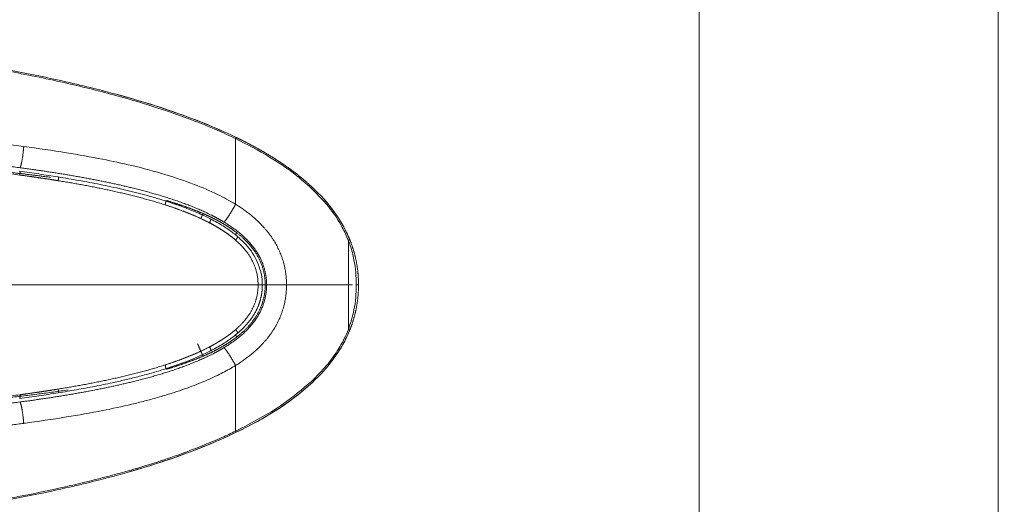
# Model space of a CAD drawing. Header units: millimetres. Extents: x -10 to 594, y 0 to 420.
# Tile 544 of 656: x 266.74 to 270.31, y 303.6 to 305.35. Entities that reach past the tile are written whole.
import ezdxf

# ---------------------------------------------------------------- set-up
doc = ezdxf.new("R2010")
doc.units = ezdxf.units.MM
doc.layers.add('1', color=7, linetype='Continuous', true_color=0xffffff)
doc.styles.add('Calibri', font='txt')
doc.dimstyles.get("Standard").update_dxf_attribs({"dimtxt": 0.18, "dimasz": 0.18, "dimexe": 0.18, "dimexo": 0.0625, "dimgap": 0.09, "dimtad": 0, "dimtih": 1, "dimtoh": 1, "dimdec": 4, "dimzin": 0, "dimdsep": 46, "dimtxsty": 'Standard', "dimcen": 0.09, "dimadec": 0, "dimazin": 0, "dimtfac": 1, "dimtdec": 4, "dimtofl": 0, "dimtmove": 0, "dimatfit": 3, "dimfxl": 0, "dimtolj": 1, "dimtzin": 0, "dimarcsym": 0})

# ---------------------------------------------------------------- blocks, each defined once
blk = doc.blocks.new('_U10')
at = {"layer": '1', "color": 18, "lineweight": 13}
for p, q in [((161.9663, 284.5429), (161.9663, 340.2667)), ((273.2421, 290.2404), (273.2421, 340.2667)), ((161.9663, 338.2667), (192.3081, 338.2667)), ((273.2421, 338.2667), (242.9002, 338.2667))]:
    blk.add_line(p, q, dxfattribs=at)
at = {"layer": '1', "color": 18}
for points in [[(161.9663, 338.2667), (165.4663, 339.2045), (165.4663, 337.3288)], [(273.2421, 338.2667), (269.7421, 337.3288), (269.7421, 339.2045)]]:
    blk.add_solid(points, dxfattribs=at)
at = {"layer": '1', "color": 18, "linetype": 'Continuous', "lineweight": 13, "char_height": 3.5, "attachment_point": 7, "line_spacing_factor": 1.399613, "style": 'Calibri'}
for s, insert in [('\\fCalibri|b0|i0;\\W1.0000;2.2', (193.9936, 335.2695)), ('\\fCalibri|b0|i0;\\W1.0000;LIFT POINT SPAN', (204.1442, 335.2695))]:
    blk.add_mtext(s, dxfattribs=dict(at, insert=insert))

msp = doc.modelspace()

# ---------------------------------------------------------------- linework, layer by layer
at = {"layer": '1', "color": 155, "linetype": 'Continuous', "lineweight": 13}
for p, q in [((270.2852, 306.2155), (270.2852, 302.567)), ((270.2852, 306.2155), (270.2852, 302.567)), ((269.203, 302.5785), (269.203, 306.204)), ((269.203, 302.5785), (269.203, 306.204)), ((267.5246, 304.9202), (267.5267, 304.9244)), ((267.5244, 304.5729), (267.5293, 304.5792)), ((267.5293, 304.2033), (267.5254, 304.2083)), ((267.5246, 303.8623), (267.5267, 303.8581))]:
    msp.add_line(p, q, dxfattribs=at)
at = {"layer": '1', "color": 155, "linetype": 'Continuous', "lineweight": 18}
msp.add_line((267.6228, 304.3912), (267.6316, 304.3912), dxfattribs=at)
for points, degree, knots in [([(130.9858, 300.4129), (131.1496, 300.4988), (131.606, 300.7374), (132.3571, 301.1258), (133.4068, 301.6584), (134.7615, 302.3273), (136.26, 303.0439), (137.7707, 303.7418), (139.0908, 304.3307), (140.3168, 304.8606), (141.5469, 305.3777), (142.6819, 305.8413), (143.6181, 306.2124), (144.7661, 306.6518), (146.0214, 307.1166), (147.1314, 307.5145), (148.1901, 307.8819), (149.467, 308.3093), (150.7522, 308.7187), (152.0447, 309.1136), (153.5039, 309.5374), (155.1391, 309.9853), (156.7843, 310.4095), (158.4395, 310.811), (160.1041, 311.1895), (161.7775, 311.5463), (163.4594, 311.8821), (165.1496, 312.1979), (166.8469, 312.4939), (168.5495, 312.7712), (170.2563, 313.0305), (172.2642, 313.3143), (174.6169, 313.618), (177.3154, 313.9287), (180.3599, 314.2337), (183.7491, 314.5203), (186.9254, 314.7433), (189.6719, 314.9049), (192.4167, 315.0432), (195.1618, 315.1612), (197.9076, 315.2615), (201.586, 315.3732), (206.4897, 315.4815), (213.4483, 315.5856), (221.3931, 315.6297), (229.7054, 315.6913), (237.9192, 315.7459), (246.1325, 315.7712), (253.0843, 315.7958), (261.3592, 315.8121), (269.3568, 315.8151), (276.097, 315.8219), (281.3557, 315.8188), (285.1358, 315.8271), (285.9197, 315.8295)], 5, [0, 0, 0, 0, 0, 0, 0.006102, 0.016985, 0.027874, 0.038771, 0.049672, 0.060553, 0.071411, 0.074987, 0.082247, 0.093063, 0.100298, 0.103861, 0.114645, 0.125418, 0.130947, 0.136183, 0.146943, 0.157703, 0.168466, 0.179236, 0.190016, 0.200809, 0.211618, 0.222445, 0.233293, 0.244162, 0.255054, 0.265948, 0.276829, 0.287701, 0.308104, 0.32981, 0.351509, 0.373208, 0.394913, 0.408508, 0.416627, 0.438352, 0.460086, 0.481827, 0.525013, 0.572018, 0.658976, 0.712248, 0.745935, 0.785889, 0.832893, 0.879815, 0.975082, 1, 1, 1, 1, 1, 1]), ([(284.8918, 314.6996), (284.3143, 314.6978), (280.7384, 314.6885), (275.6857, 314.6866), (269.1536, 314.6746), (261.3639, 314.6652), (253.0915, 314.642), (246.1409, 314.6117), (237.9303, 314.5795), (229.7195, 314.5181), (221.4076, 314.4494), (213.4743, 314.3988), (206.536, 314.2892), (201.6513, 314.1772), (197.9908, 314.0631), (195.2621, 313.9611), (192.5362, 313.8417), (189.8134, 313.7022), (187.0949, 313.54), (183.9554, 313.3169), (180.6096, 313.0311), (177.61, 312.7282), (174.9544, 312.4202), (172.6406, 312.1195), (170.6666, 311.8388), (168.9917, 311.5829), (167.3224, 311.3096), (165.66, 311.0183), (164.006, 310.7078), (162.3615, 310.378), (160.7268, 310.0281), (159.102, 309.6573), (157.4877, 309.2643), (155.8839, 308.8492), (154.2909, 308.4115), (152.8716, 307.9981), (151.614, 307.6126), (150.3621, 307.2127), (149.1175, 306.7949), (148.0877, 306.4366), (147.0058, 306.0477), (145.7785, 305.5922), (144.6577, 305.1621), (143.7468, 304.8002), (142.6362, 304.3454), (141.4304, 303.8373), (140.2293, 303.317), (138.9366, 302.739), (137.454, 302.0526), (135.9818, 301.3471), (134.3901, 300.5595), (132.5222, 299.6033), (130.802, 298.6878), (129.0623, 297.7303), (127.4732, 296.8271), (126.1482, 296.0549), (124.9458, 295.3437), (123.9094, 294.7043), (123.1824, 294.2568), (122.5998, 293.8953), (122.1647, 293.628)], 5, [0, 0, 0, 0, 0, 0, 0.017123, 0.106016, 0.1498, 0.19366, 0.230941, 0.262374, 0.312083, 0.393224, 0.437084, 0.477381, 0.497668, 0.517949, 0.53822, 0.545796, 0.558481, 0.578734, 0.598982, 0.619229, 0.639484, 0.658521, 0.668666, 0.67882, 0.688984, 0.699148, 0.70929, 0.719412, 0.729515, 0.739601, 0.749672, 0.759731, 0.769781, 0.779824, 0.789864, 0.799904, 0.80479, 0.809948, 0.820001, 0.830063, 0.833388, 0.840139, 0.850232, 0.857006, 0.860343, 0.870475, 0.880628, 0.8908, 0.900968, 0.911128, 0.921284, 0.935963, 0.956263, 0.961862, 0.973229, 0.97849, 0.983981, 1, 1, 1, 1, 1, 1]), ([(284.5775, 314.5804), (284.0629, 314.5788), (280.55, 314.5691), (275.5603, 314.5658), (269.0914, 314.5523), (261.365, 314.541), (253.093, 314.5156), (246.1426, 314.4835), (237.9324, 314.4492), (229.7221, 314.3857), (221.4104, 314.3149), (213.4798, 314.2623), (206.5459, 314.151), (201.6653, 314.0378), (198.0087, 313.9228), (195.2838, 313.8203), (192.5623, 313.7003), (189.8445, 313.5604), (187.1323, 313.3978), (184.0013, 313.1746), (180.6656, 312.8888), (177.6764, 312.5861), (175.0308, 312.2785), (172.7261, 311.9784), (170.7602, 311.6983), (169.0929, 311.4432), (167.4314, 311.1707), (165.7771, 310.8804), (164.1317, 310.5711), (162.4961, 310.2426), (160.8704, 309.8941), (159.2551, 309.525), (157.6503, 309.1339), (156.0563, 308.7209), (154.4731, 308.2854), (153.0632, 307.8743), (151.8138, 307.491), (150.5694, 307.0931), (149.3323, 306.6775), (148.3094, 306.3213), (147.2341, 305.9344), (146.0135, 305.481), (144.899, 305.053), (143.9937, 304.693), (142.8887, 304.2402), (141.6886, 303.7341), (140.4932, 303.2159), (139.2067, 302.6402), (137.7303, 301.9562), (136.264, 301.2531), (134.678, 300.4677), (132.8161, 299.514), (131.1016, 298.6009), (129.3667, 297.6455), (127.7818, 296.7441), (126.4595, 295.973), (125.26, 295.2631), (124.2258, 294.6247), (123.5002, 294.1777), (122.9184, 293.8166), (122.4836, 293.5492)], 5, [0, 0, 0, 0, 0, 0, 0.015283, 0.104343, 0.148209, 0.192151, 0.229502, 0.260994, 0.310796, 0.392089, 0.436031, 0.476403, 0.496728, 0.517047, 0.537355, 0.544946, 0.557655, 0.577946, 0.598232, 0.618517, 0.638809, 0.657882, 0.668046, 0.678219, 0.688402, 0.698585, 0.708746, 0.718887, 0.729009, 0.739114, 0.749204, 0.759282, 0.76935, 0.779412, 0.78947, 0.799529, 0.804424, 0.809593, 0.819664, 0.829745, 0.833077, 0.83984, 0.849951, 0.856739, 0.860082, 0.870232, 0.880405, 0.890596, 0.900782, 0.910962, 0.921136, 0.935843, 0.956181, 0.961791, 0.973179, 0.97845, 0.983951, 1, 1, 1, 1, 1, 1]), ([(266.2047, 298.3595), (266.7574, 298.3568), (267.8053, 298.351), (269.2913, 298.3403), (270.6056, 298.3294), (271.748, 298.3181), (272.6784, 298.3099), (273.4294, 298.298), (274.0509, 298.3021), (274.7147, 298.3755), (275.4185, 298.532), (276.1449, 298.8236), (276.8033, 299.2379), (277.3805, 299.8023), (277.7364, 300.4114), (277.9313, 300.9673), (278.0389, 301.4793), (278.0587, 302.0841), (278.0221, 302.7713), (278.0121, 303.5977), (278.0091, 304.5481), (278.0287, 305.488), (278.0565, 306.2919), (278.0987, 306.9658), (278.0194, 307.5597), (277.8689, 308.0561), (277.6302, 308.579), (277.2356, 309.1213), (276.6406, 309.6223), (275.9588, 309.9977), (275.1831, 310.2584), (274.2223, 310.4259), (273.0791, 310.4167), (271.7821, 310.4153), (270.4587, 310.4136), (269.1538, 310.414), (267.8853, 310.4158), (265.8162, 310.4213), (262.9195, 310.4389), (260.2264, 310.4566), (258.552, 310.4834), (257.9184, 310.4058), (257.1924, 310.2251), (256.4095, 309.8748), (255.6472, 309.3065), (255.0437, 308.5772), (254.6388, 307.7132), (254.4375, 306.7651), (254.4561, 305.9125), (254.4543, 305.3847), (254.4531, 305.1859)], 3, [0, 0, 0, 0, 0.034149, 0.064758, 0.09183, 0.115364, 0.135359, 0.14932, 0.161791, 0.173726, 0.190633, 0.206552, 0.222965, 0.240349, 0.258802, 0.268527, 0.27857, 0.292418, 0.306812, 0.321647, 0.343716, 0.365463, 0.379789, 0.393989, 0.408004, 0.418092, 0.427727, 0.445607, 0.46178, 0.478106, 0.49519, 0.513043, 0.538407, 0.565578, 0.593279, 0.62016, 0.646223, 0.671667, 0.748022, 0.825186, 0.838219, 0.851357, 0.8646, 0.884847, 0.905392, 0.926044, 0.946651, 0.967209, 0.987674, 1, 1, 1, 1]), ([(266.2047, 298.3595), (266.7574, 298.3568), (267.8053, 298.351), (269.2913, 298.3403), (270.6056, 298.3294), (271.748, 298.3181), (272.6784, 298.3099), (273.4294, 298.298), (274.0509, 298.3021), (274.7147, 298.3755), (275.4185, 298.532), (276.1449, 298.8236), (276.8033, 299.2379), (277.3805, 299.8023), (277.7364, 300.4114), (277.9313, 300.9673), (278.0389, 301.4793), (278.0587, 302.0841), (278.0221, 302.7713), (278.0121, 303.5977), (278.0091, 304.5481), (278.0287, 305.488), (278.0565, 306.2919), (278.0987, 306.9658), (278.0194, 307.5597), (277.8689, 308.0561), (277.6302, 308.579), (277.2356, 309.1213), (276.6406, 309.6223), (275.9588, 309.9977), (275.1831, 310.2584), (274.2223, 310.4259), (273.0791, 310.4167), (271.7821, 310.4153), (270.4587, 310.4136), (269.1538, 310.414), (267.8853, 310.4158), (265.8162, 310.4213), (262.9195, 310.4389), (260.2264, 310.4566), (258.552, 310.4834), (257.9184, 310.4058), (257.1924, 310.2251), (256.4095, 309.8748), (255.6472, 309.3065), (255.0437, 308.5772), (254.6388, 307.7132), (254.4375, 306.7651), (254.4561, 305.9125), (254.4543, 305.3847), (254.4531, 305.1859)], 3, [0, 0, 0, 0, 0.034149, 0.064758, 0.09183, 0.115364, 0.135359, 0.14932, 0.161791, 0.173726, 0.190633, 0.206552, 0.222965, 0.240349, 0.258802, 0.268527, 0.27857, 0.292418, 0.306812, 0.321647, 0.343716, 0.365463, 0.379789, 0.393989, 0.408004, 0.418092, 0.427727, 0.445607, 0.46178, 0.478106, 0.49519, 0.513043, 0.538407, 0.565578, 0.593279, 0.62016, 0.646223, 0.671667, 0.748022, 0.825186, 0.838219, 0.851357, 0.8646, 0.884847, 0.905392, 0.926044, 0.946651, 0.967209, 0.987674, 1, 1, 1, 1]), ([(256.5512, 305.1859), (256.5515, 305.2931), (256.5514, 305.6711), (256.5399, 306.2628), (256.5892, 306.9156), (256.7878, 307.4483), (257.0884, 307.9251), (257.465, 308.2771), (257.8503, 308.5059), (258.2824, 308.6828), (258.8825, 308.7462), (259.5933, 308.7175), (260.3115, 308.7183), (261.0195, 308.7118), (262.378, 308.705), (264.1584, 308.697), (266.3617, 308.685), (268.3432, 308.6749), (270.0184, 308.6656), (271.4024, 308.6606), (272.4722, 308.6514), (273.434, 308.662), (274.2637, 308.6245), (274.9246, 308.4298), (275.4581, 308.095), (275.7628, 307.7087), (275.9101, 307.3608), (275.995, 307.0045), (275.9695, 306.5283), (275.9442, 305.9286), (275.925, 305.2612), (275.9132, 304.4962), (275.9118, 303.683), (275.9256, 302.9407), (275.9364, 302.3408), (275.9716, 301.8738), (275.8991, 301.3937), (275.6785, 300.9453), (275.3655, 300.6322), (275.0781, 300.446), (274.8294, 300.3249), (274.5289, 300.2219), (274.0583, 300.119), (273.3685, 300.1068), (272.4436, 300.1201), (271.3414, 300.1253), (270.0648, 300.134), (269.1551, 300.139), (268.6711, 300.1417)], 3, [0, 0, 0, 0, 0.00887, 0.031298, 0.049257, 0.063437, 0.079053, 0.096963, 0.106592, 0.116646, 0.135698, 0.155707, 0.175475, 0.194965, 0.214177, 0.287636, 0.341978, 0.396098, 0.451248, 0.480296, 0.510382, 0.539553, 0.559798, 0.578655, 0.59606, 0.611961, 0.619669, 0.628255, 0.642898, 0.659675, 0.678555, 0.69826, 0.722895, 0.745638, 0.759757, 0.77297, 0.784949, 0.800555, 0.814836, 0.822035, 0.829312, 0.837918, 0.848403, 0.869073, 0.894573, 0.924893, 0.960036, 1, 1, 1, 1]), ([(256.5512, 305.1859), (256.5515, 305.2931), (256.5514, 305.6711), (256.5399, 306.2628), (256.5892, 306.9156), (256.7878, 307.4483), (257.0884, 307.9251), (257.465, 308.2771), (257.8503, 308.5059), (258.2824, 308.6828), (258.8825, 308.7462), (259.5933, 308.7175), (260.3115, 308.7183), (261.0195, 308.7118), (262.378, 308.705), (264.1584, 308.697), (266.3617, 308.685), (268.3432, 308.6749), (270.0184, 308.6656), (271.4024, 308.6606), (272.4722, 308.6514), (273.434, 308.662), (274.2637, 308.6245), (274.9246, 308.4298), (275.4581, 308.095), (275.7628, 307.7087), (275.9101, 307.3608), (275.995, 307.0045), (275.9695, 306.5283), (275.9442, 305.9286), (275.925, 305.2612), (275.9132, 304.4962), (275.9118, 303.683), (275.9256, 302.9407), (275.9364, 302.3408), (275.9716, 301.8738), (275.8991, 301.3937), (275.6785, 300.9453), (275.3655, 300.6322), (275.0781, 300.446), (274.8294, 300.3249), (274.5289, 300.2219), (274.0583, 300.119), (273.3685, 300.1068), (272.4436, 300.1201), (271.3414, 300.1253), (270.0648, 300.134), (269.1551, 300.139), (268.6711, 300.1417)], 3, [0, 0, 0, 0, 0.00887, 0.031298, 0.049257, 0.063437, 0.079053, 0.096963, 0.106592, 0.116646, 0.135698, 0.155707, 0.175475, 0.194965, 0.214177, 0.287636, 0.341978, 0.396098, 0.451248, 0.480296, 0.510382, 0.539553, 0.559798, 0.578655, 0.59606, 0.611961, 0.619669, 0.628255, 0.642898, 0.659675, 0.678555, 0.69826, 0.722895, 0.745638, 0.759757, 0.77297, 0.784949, 0.800555, 0.814836, 0.822035, 0.829312, 0.837918, 0.848403, 0.869073, 0.894573, 0.924893, 0.960036, 1, 1, 1, 1]), ([(267.4922, 304.9405), (267.4423, 304.9631), (267.3915, 304.9836), (267.2843, 305.0228), (267.228, 305.0412), (267.1289, 305.0706), (267.0863, 305.0824), (267.0436, 305.0934)], 3, [0, 0, 0, 0, 0.346565, 0.346565, 0.721133, 0.721133, 1, 1, 1, 1]), ([(266.7577, 304.892), (266.8095, 304.8847), (266.905, 304.8712), (267.0355, 304.8477), (267.1554, 304.8222), (267.2665, 304.7927), (267.3699, 304.7575), (267.4548, 304.7225), (267.503, 304.6951), (267.5246, 304.6829)], 3, [0, 0, 0, 0, 0.196014, 0.361718, 0.497164, 0.656168, 0.792704, 0.907127, 1, 1, 1, 1]), ([(266.7431, 304.802), (266.7547, 304.8004), (266.7779, 304.7972), (266.8127, 304.7923), (266.8474, 304.7871), (266.8705, 304.7834), (266.882, 304.7816)], 3, [0, 0, 0, 0, 0.250524, 0.500711, 0.750541, 1, 1, 1, 1]), ([(266.882, 304.7816), (266.9072, 304.7774), (266.9582, 304.769), (267.035, 304.7544), (267.113, 304.7377), (267.1919, 304.7185), (267.2442, 304.7028), (267.2706, 304.6949)], 3, [0, 0, 0, 0, 0.19216, 0.388399, 0.588604, 0.792574, 1, 1, 1, 1]), ([(267.9328, 304.5524), (267.9258, 304.5681), (267.9082, 304.6075), (267.8654, 304.6727), (267.8232, 304.7157), (267.7992, 304.7403)], 3, [0, 0, 0, 0, 0.222101, 0.557037, 1, 1, 1, 1]), ([(267.9379, 304.5544), (267.9305, 304.5726), (267.922, 304.5902), (267.9028, 304.6241), (267.8922, 304.6406), (267.8576, 304.6881), (267.8311, 304.7171), (267.8025, 304.7439)], 3, [0, 0, 0, 0, 0.25, 0.25, 0.5, 0.5, 1, 1, 1, 1]), ([(267.2706, 304.6949), (267.2749, 304.6935), (267.2886, 304.6891), (267.3165, 304.6796), (267.3479, 304.6681), (267.3788, 304.6555), (267.4058, 304.6437), (267.4243, 304.6345), (267.4341, 304.6296)], 3, [0, 0, 0, 0, 0.078104, 0.245062, 0.500101, 0.647325, 0.814073, 1, 1, 1, 1]), ([(267.4341, 304.6296), (267.442, 304.6255), (267.4572, 304.6175), (267.4787, 304.6047), (267.4983, 304.5919), (267.516, 304.5792), (267.5268, 304.5703), (267.532, 304.566)], 3, [0, 0, 0, 0, 0.227931, 0.44177, 0.641738, 0.827779, 1, 1, 1, 1]), ([(267.5345, 304.5639), (267.5535, 304.5458), (267.5903, 304.5108), (267.6074, 304.4628), (267.6157, 304.4395)], 3, [0, 0, 0, 0, 0.514912, 1, 1, 1, 1]), ([(267.9615, 304.3912), (267.9611, 304.4065), (267.9603, 304.4368), (267.9533, 304.4845), (267.944, 304.5232), (267.9352, 304.5461), (267.9328, 304.5524)], 3, [0, 0, 0, 0, 0.276962, 0.55316, 0.877457, 1, 1, 1, 1]), ([(267.6157, 304.4395), (267.6162, 304.4371), (267.6173, 304.4323), (267.6187, 304.4248), (267.6198, 304.4169), (267.6207, 304.4087), (267.6212, 304.4001), (267.6213, 304.3942), (267.6213, 304.3912)], 3, [0, 0, 0, 0, 0.149844, 0.306226, 0.469275, 0.639139, 0.815987, 1, 1, 1, 1]), ([(267.9328, 304.3912), (267.9072, 304.3912), (267.873, 304.3912), (267.8323, 304.3912), (267.7824, 304.3912), (267.729, 304.3912), (267.7223, 304.3912), (267.7156, 304.3912), (267.7088, 304.3912)], 5, [0, 0, 0, 0, 0, 0, 0.875678, 0.875678, 0.875678, 1, 1, 1, 1, 1, 1]), ([(267.9328, 304.2301), (267.9405, 304.2535), (267.9528, 304.2912), (267.9602, 304.3457), (267.9611, 304.376), (267.9615, 304.3912)], 3, [0, 0, 0, 0, 0.446504, 0.722749, 1, 1, 1, 1]), ([(267.532, 304.2165), (267.5268, 304.2122), (267.516, 304.2033), (267.4983, 304.1906), (267.4787, 304.1778), (267.4572, 304.165), (267.442, 304.157), (267.4341, 304.1529)], 3, [0, 0, 0, 0, 0.17222, 0.358261, 0.55823, 0.772069, 1, 1, 1, 1]), ([(267.7992, 304.0422), (267.8179, 304.061), (267.8522, 304.0952), (267.8908, 304.1482), (267.9165, 304.1923), (267.928, 304.219), (267.9328, 304.2301)], 3, [0, 0, 0, 0, 0.342278, 0.624189, 0.84428, 1, 1, 1, 1]), ([(267.9379, 304.2281), (267.9305, 304.2099), (267.922, 304.1923), (267.9028, 304.1584), (267.8922, 304.1419), (267.8576, 304.0944), (267.8311, 304.0654), (267.8025, 304.0386)], 3, [0, 0, 0, 0, 0.250001, 0.250001, 0.5, 0.5, 1, 1, 1, 1]), ([(267.5246, 304.0996), (267.5174, 304.0953), (267.5024, 304.0863), (267.4783, 304.0734), (267.4517, 304.0603), (267.4227, 304.0472), (267.3912, 304.0341), (267.3571, 304.0211), (267.3205, 304.0082), (267.2813, 303.9955), (267.2396, 303.9831), (267.1952, 303.9711), (267.1297, 303.9548), (267.0355, 303.9348), (266.905, 303.9113), (266.8095, 303.8978), (266.7577, 303.8905)], 3, [0, 0, 0, 0, 0.031343, 0.065461, 0.102403, 0.142206, 0.1849, 0.230508, 0.279051, 0.330546, 0.385009, 0.442452, 0.502891, 0.638318, 0.804004, 1, 1, 1, 1]), ([(267.2706, 304.0876), (267.262, 304.085), (267.2451, 304.0797), (267.2199, 304.0724), (267.1951, 304.0656), (267.1708, 304.0592), (267.1469, 304.0532), (267.1235, 304.0476), (267.1006, 304.0423), (267.0644, 304.0343), (267.014, 304.024), (266.9487, 304.0119), (266.9044, 304.0046), (266.882, 304.0009)], 3, [0, 0, 0, 0, 0.06733, 0.133307, 0.197914, 0.261135, 0.322954, 0.383361, 0.442345, 0.499896, 0.662636, 0.829349, 1, 1, 1, 1]), ([(267.1388, 303.715), (267.1496, 303.7181), (267.1604, 303.7212), (267.228, 303.7413), (267.2843, 303.7597), (267.3956, 303.8004), (267.4505, 303.8227), (267.5312, 303.86), (267.5578, 303.873), (267.6101, 303.901), (267.6358, 303.9159), (267.7112, 303.9629), (267.7592, 303.998), (267.8025, 304.0386)], 3, [0, 0, 0, 0, 0.045289, 0.045289, 0.283967, 0.283967, 0.522645, 0.522645, 0.641983, 0.641983, 0.761322, 0.761322, 1, 1, 1, 1]), ([(266.882, 304.0009), (266.8705, 303.999), (266.8474, 303.9954), (266.8127, 303.9902), (266.7779, 303.9852), (266.7547, 303.9821), (266.7431, 303.9805)], 3, [0, 0, 0, 0, 0.249458, 0.499288, 0.749475, 1, 1, 1, 1])]:
    msp.add_open_spline(points, degree=degree, knots=knots, dxfattribs=at)
at = {"layer": '1', "color": 155, "linetype": 'Continuous', "lineweight": 13}
for points, degree, knots in [([(269.203, 306.204), (269.0137, 306.2008), (268.8244, 306.197), (268.4459, 306.1881), (268.2567, 306.1829), (267.8782, 306.1711), (267.689, 306.1645), (267.3107, 306.1497), (267.1216, 306.1416), (266.7434, 306.1237), (266.5543, 306.114), (266.2708, 306.0981), (266.1763, 306.0926), (266.0345, 306.084), (265.9873, 306.081), (265.8928, 306.0751), (265.8455, 306.072), (265.6094, 306.0565), (265.4206, 306.0432), (265.0431, 306.0145), (264.8545, 305.9992), (264.4775, 305.9662), (264.2892, 305.9486), (263.9127, 305.9108), (263.7246, 305.8906), (263.4427, 305.8581), (263.3488, 305.8469), (263.161, 305.8236), (263.0671, 305.8116), (262.8795, 305.7867), (262.7858, 305.7738), (262.5984, 305.7471), (262.5047, 305.7332), (262.3176, 305.7044), (262.224, 305.6894), (262.1072, 305.67), (262.0838, 305.6661), (262.0371, 305.6581), (261.9671, 305.6461), (261.8971, 305.6337), (261.7574, 305.6085), (261.6644, 305.5909), (261.4787, 305.5543), (261.3861, 305.5352), (261.2013, 305.495), (261.1091, 305.474), (260.9713, 305.4408), (260.9254, 305.4295), (260.8338, 305.4061), (260.788, 305.3941), (260.6968, 305.3694), (260.6512, 305.3567), (260.5603, 305.3304), (260.5149, 305.3168), (260.4245, 305.2888), (260.3793, 305.2742), (260.2894, 305.244), (260.2445, 305.2284), (260.1998, 305.212)], 3, [0, 0, 0, 0, 0.0625, 0.0625, 0.125, 0.125, 0.1875, 0.1875, 0.25, 0.25, 0.3125, 0.3125, 0.34375, 0.34375, 0.359375, 0.359375, 0.375, 0.375, 0.4375, 0.4375, 0.5, 0.5, 0.5625, 0.5625, 0.625, 0.625, 0.65625, 0.65625, 0.6875, 0.6875, 0.71875, 0.71875, 0.75, 0.75, 0.78125, 0.78125, 0.789062, 0.789062, 0.796875, 0.8125, 0.8125, 0.84375, 0.84375, 0.875, 0.875, 0.90625, 0.90625, 0.921875, 0.921875, 0.9375, 0.9375, 0.953125, 0.953125, 0.96875, 0.96875, 0.984375, 0.984375, 1, 1, 1, 1]), ([(269.203, 306.204), (269.0137, 306.2008), (268.8244, 306.197), (268.4459, 306.1881), (268.2567, 306.1829), (267.8782, 306.1711), (267.689, 306.1645), (267.3107, 306.1497), (267.1216, 306.1416), (266.7434, 306.1237), (266.5543, 306.114), (266.2708, 306.0981), (266.1763, 306.0926), (266.0345, 306.084), (265.9873, 306.081), (265.8928, 306.0751), (265.8455, 306.072), (265.6094, 306.0565), (265.4206, 306.0432), (265.0431, 306.0145), (264.8545, 305.9992), (264.4775, 305.9662), (264.2892, 305.9486), (263.9127, 305.9108), (263.7246, 305.8906), (263.4427, 305.8581), (263.3488, 305.8469), (263.161, 305.8236), (263.0671, 305.8116), (262.8795, 305.7867), (262.7858, 305.7738), (262.5984, 305.7471), (262.5047, 305.7332), (262.3176, 305.7044), (262.224, 305.6894), (262.1072, 305.67), (262.0838, 305.6661), (262.0371, 305.6581), (261.9671, 305.6461), (261.8971, 305.6337), (261.7574, 305.6085), (261.6644, 305.5909), (261.4787, 305.5543), (261.3861, 305.5352), (261.2013, 305.495), (261.1091, 305.474), (260.9713, 305.4408), (260.9254, 305.4295), (260.8338, 305.4061), (260.788, 305.3941), (260.6968, 305.3694), (260.6512, 305.3567), (260.5603, 305.3304), (260.5149, 305.3168), (260.4245, 305.2888), (260.3793, 305.2742), (260.2894, 305.244), (260.2445, 305.2284), (260.1998, 305.212)], 3, [0, 0, 0, 0, 0.0625, 0.0625, 0.125, 0.125, 0.1875, 0.1875, 0.25, 0.25, 0.3125, 0.3125, 0.34375, 0.34375, 0.359375, 0.359375, 0.375, 0.375, 0.4375, 0.4375, 0.5, 0.5, 0.5625, 0.5625, 0.625, 0.625, 0.65625, 0.65625, 0.6875, 0.6875, 0.71875, 0.71875, 0.75, 0.75, 0.78125, 0.78125, 0.789063, 0.789063, 0.796875, 0.8125, 0.8125, 0.84375, 0.84375, 0.875, 0.875, 0.90625, 0.90625, 0.921875, 0.921875, 0.9375, 0.9375, 0.953125, 0.953125, 0.96875, 0.96875, 0.984375, 0.984375, 1, 1, 1, 1]), ([(267.5246, 304.9202), (267.5025, 304.9304), (267.45, 304.9549), (267.3564, 304.9923), (267.2352, 305.0348), (267.0856, 305.0789), (266.9077, 305.1229), (266.7014, 305.1656), (266.5538, 305.1893), (266.4755, 305.202)], 3, [0, 0, 0, 0, 0.066954, 0.159467, 0.277332, 0.42038, 0.588533, 0.781741, 1, 1, 1, 1]), ([(266.9101, 305.1257), (266.944, 305.1181), (266.9778, 305.11), (267.1037, 305.0786), (267.1953, 305.0527), (267.2852, 305.022)], 3, [0, 0, 0, 0, 0.267917, 0.267917, 1, 1, 1, 1]), ([(267.8025, 304.7439), (267.7781, 304.7668), (267.7524, 304.7881), (267.7259, 304.8083), (267.682, 304.8384), (267.6368, 304.8659), (267.6085, 304.8824), (267.5799, 304.8981), (267.5502, 304.913), (267.5385, 304.9187), (267.5267, 304.9244)], 5, [0, 0, 0, 0, 0, 0, 0.504232, 0.504232, 0.504232, 0.800616, 0.800616, 1, 1, 1, 1, 1, 1]), ([(264.9921, 304.9194), (265.1033, 304.9172), (265.2145, 304.9145), (265.3256, 304.9114), (265.4976, 304.9057), (265.6694, 304.8987), (265.9098, 304.8881), (266.1499, 304.8743), (266.3892, 304.8556), (266.5677, 304.8384), (266.7446, 304.8147)], 5, [0, 0, 0, 0, 0, 0, 0.315799, 0.315799, 0.315799, 0.488691, 0.488691, 1, 1, 1, 1, 1, 1]), ([(267.7992, 304.7403), (267.7793, 304.7578), (267.7319, 304.7995), (267.6402, 304.8606), (267.5661, 304.8988), (267.5246, 304.9202)], 3, [0, 0, 0, 0, 0.241067, 0.574785, 1, 1, 1, 1]), ([(266.7446, 304.8147), (266.8819, 304.7964), (267.019, 304.7745), (267.1529, 304.7462), (267.3042, 304.7078), (267.4397, 304.6424), (267.4543, 304.6348), (267.4687, 304.6268), (267.4826, 304.6183)], 5, [0, 0, 0, 0, 0, 0, 0.889975, 0.889975, 0.889975, 1, 1, 1, 1, 1, 1]), ([(267.5246, 304.553), (267.5269, 304.5509), (267.5316, 304.5467), (267.5385, 304.5402), (267.5451, 304.5335), (267.5515, 304.5266), (267.5582, 304.5189), (267.565, 304.5104), (267.5718, 304.5009), (267.5781, 304.4912), (267.5818, 304.4844), (267.5837, 304.481)], 3, [0, 0, 0, 0, 0.101212, 0.202154, 0.302853, 0.403316, 0.503544, 0.628211, 0.752499, 0.876418, 1, 1, 1, 1]), ([(267.5837, 304.481), (267.5851, 304.4783), (267.588, 304.4727), (267.5917, 304.4642), (267.5951, 304.4554), (267.598, 304.4466), (267.6003, 304.438), (267.6027, 304.4274), (267.6047, 304.4148), (267.6058, 304.4019), (267.6059, 304.3941), (267.606, 304.3912)], 3, [0, 0, 0, 0, 0.100152, 0.200137, 0.299996, 0.399781, 0.499547, 0.58584, 0.749315, 0.907515, 1, 1, 1, 1]), ([(267.4826, 304.1641), (267.4687, 304.1557), (267.4543, 304.1477), (267.4397, 304.1401), (267.3042, 304.0747), (267.1529, 304.0363), (267.019, 304.008), (266.8819, 303.9861), (266.7446, 303.9678)], 5, [0, 0, 0, 0, 0, 0, 0.110025, 0.110025, 0.110025, 1, 1, 1, 1, 1, 1]), ([(267.5246, 303.8623), (267.5838, 303.8927), (267.6819, 303.943), (267.7659, 304.014), (267.7992, 304.0422)], 3, [0, 0, 0, 0, 0.603619, 1, 1, 1, 1]), ([(266.7446, 303.9678), (266.5677, 303.9441), (266.3892, 303.9269), (266.1499, 303.9082), (265.9098, 303.8944), (265.6694, 303.8838), (265.4976, 303.8767), (265.3256, 303.8711), (265.2145, 303.868), (265.1033, 303.8653), (264.9921, 303.863)], 5, [0, 0, 0, 0, 0, 0, 0.511309, 0.511309, 0.684201, 0.684201, 0.684201, 1, 1, 1, 1, 1, 1]), ([(264.9946, 303.7849), (265.1062, 303.7872), (265.2177, 303.7899), (265.3292, 303.7931), (265.5018, 303.7988), (265.6743, 303.8059), (265.9157, 303.8166), (266.1571, 303.8304), (266.3982, 303.8493), (266.5782, 303.8665), (266.7577, 303.8905)], 5, [0, 0, 0, 0, 0, 0, 0.315799, 0.315799, 0.315799, 0.488691, 0.488691, 1, 1, 1, 1, 1, 1]), ([(266.4755, 303.5805), (266.5372, 303.5904), (266.6551, 303.6091), (266.8229, 303.6417), (266.9735, 303.6754), (267.107, 303.7099), (267.2232, 303.7444), (267.3224, 303.7779), (267.4046, 303.8093), (267.4703, 303.8368), (267.5082, 303.8546), (267.5246, 303.8623)], 3, [0, 0, 0, 0, 0.171922, 0.328684, 0.470303, 0.596752, 0.708014, 0.804051, 0.884792, 0.950141, 1, 1, 1, 1]), ([(267.2852, 303.7605), (267.1953, 303.7298), (267.1037, 303.7039), (266.9778, 303.6725), (266.944, 303.6644), (266.9101, 303.6568)], 3, [0, 0, 0, 0, 0.732092, 0.732092, 1, 1, 1, 1])]:
    msp.add_open_spline(points, degree=degree, knots=knots, dxfattribs=at)
at = {"layer": '1', "color": 155, "linetype": 'Continuous', "lineweight": 18}
for points, degree in [([(266.6135, 305.1842), (266.7129, 305.1672), (266.8118, 305.148), (266.9101, 305.1257)], 3), ([(264.9946, 304.9976), (265.5845, 304.9869), (266.1754, 304.9656), (266.7577, 304.892)], 3), ([(267.2852, 305.022), (267.3675, 304.994), (267.4483, 304.9619), (267.5267, 304.9244)], 3), ([(265.5522, 304.8776), (265.7913, 304.8683), (266.0304, 304.8565), (266.2689, 304.8405), (266.5073, 304.8202), (266.7437, 304.7885)], 5), ([(266.7431, 304.802), (266.7438, 304.803), (266.7442, 304.802), (266.7444, 304.7989), (266.7442, 304.7941), (266.7437, 304.7885)], 5), ([(266.7437, 304.7885), (266.7715, 304.7847), (266.7993, 304.7808), (266.8271, 304.7767), (266.8548, 304.7725), (266.8825, 304.768)], 5), ([(266.882, 304.7816), (266.8828, 304.7826), (266.8833, 304.7816), (266.8834, 304.7785), (266.8831, 304.7737), (266.8825, 304.768)], 5), ([(266.8825, 304.768), (266.9611, 304.7553), (267.0393, 304.7409), (267.1171, 304.7243), (267.1941, 304.7048), (267.2695, 304.6806)], 5), ([(267.8025, 304.7439), (267.8597, 304.6903), (267.9083, 304.6271), (267.9379, 304.5544)], 3), ([(267.2706, 304.6949), (267.2717, 304.6957), (267.2722, 304.6946), (267.2719, 304.6913), (267.271, 304.6863), (267.2695, 304.6806)], 5), ([(267.2695, 304.6806), (267.3027, 304.67), (267.3356, 304.6582), (267.3681, 304.6457), (267.3998, 304.6313), (267.4306, 304.6153)], 5), ([(267.3995, 304.633), (267.4017, 304.6381), (267.4036, 304.6424), (267.4051, 304.6458), (267.4061, 304.6481), (267.4066, 304.6493)], 5), ([(267.4341, 304.6296), (267.4354, 304.6303), (267.4357, 304.629), (267.4349, 304.6257), (267.433, 304.6208), (267.4306, 304.6153)], 5), ([(267.4306, 304.6153), (267.4507, 304.6049), (267.4703, 304.5933), (267.4895, 304.5811), (267.5076, 304.5677), (267.5246, 304.553)], 5), ([(267.532, 304.566), (267.5333, 304.5665), (267.5331, 304.5652), (267.5314, 304.5622), (267.5284, 304.5578), (267.5246, 304.553)], 5), ([(267.9379, 304.5544), (267.9379, 304.5544), (267.9374, 304.5542), (267.9363, 304.5538), (267.9348, 304.5532), (267.9328, 304.5524)], 5), ([(267.9328, 304.3912), (267.9328, 304.4255), (267.9328, 304.4622), (267.9328, 304.4979), (267.9328, 304.5287), (267.9328, 304.5524)], 5), ([(265.5522, 304.3912), (265.8195, 304.3912), (266.0867, 304.3912), (266.3531, 304.3912), (266.6192, 304.3912), (266.8825, 304.3912)], 5), ([(266.8825, 304.3912), (267.0136, 304.3912), (267.1441, 304.3912), (267.2734, 304.3912), (267.4013, 304.3912), (267.5246, 304.3912)], 5), ([(267.606, 304.3912), (267.6059, 304.3538), (267.5977, 304.3166), (267.5782, 304.2829), (267.5532, 304.2545), (267.5246, 304.2295)], 5), ([(267.5246, 304.3912), (267.5411, 304.3912), (267.5574, 304.3912), (267.5737, 304.3912), (267.5899, 304.3912), (267.606, 304.3912)], 5), ([(267.606, 304.3912), (267.6123, 304.3912), (267.6178, 304.3912), (267.6214, 304.3912), (267.6225, 304.3912), (267.6213, 304.3912)], 5), ([(267.6207, 304.3834), (267.6216, 304.3912)], 1), ([(267.6367, 304.3912), (267.6316, 304.3912)], 1), ([(267.7088, 304.3912), (267.6922, 304.3912), (267.6715, 304.3912), (267.6518, 304.3912), (267.6399, 304.3912), (267.6367, 304.3912)], 5), ([(267.948, 304.3912), (267.9456, 304.3912), (267.9428, 304.3912), (267.9395, 304.3912), (267.9358, 304.3912), (267.9328, 304.3912)], 5), ([(267.9328, 304.2301), (267.9328, 304.2538), (267.9328, 304.2846), (267.9328, 304.3203), (267.9328, 304.357), (267.9328, 304.3912)], 5), ([(267.9694, 304.3912), (267.9694, 304.3912), (267.9686, 304.3912), (267.9669, 304.3912), (267.9646, 304.3912), (267.9615, 304.3912)], 5), ([(267.5345, 304.2186), (267.557, 304.2381), (267.5776, 304.2599), (267.5957, 304.2851), (267.6085, 304.3134), (267.6157, 304.343)], 5), ([(267.5246, 304.2295), (267.5161, 304.2221), (267.5073, 304.2151), (267.4982, 304.2083), (267.4889, 304.2019), (267.4794, 304.1956)], 5), ([(267.532, 304.2165), (267.5333, 304.216), (267.5331, 304.2173), (267.5314, 304.2203), (267.5284, 304.2246), (267.5246, 304.2295)], 5), ([(267.9379, 304.2281), (267.9083, 304.1554), (267.8597, 304.0922), (267.8025, 304.0386)], 3), ([(267.9328, 304.2301), (267.9348, 304.2293), (267.9363, 304.2287), (267.9374, 304.2283), (267.9379, 304.2281), (267.9379, 304.2281)], 5), ([(267.4066, 304.1332), (267.4056, 304.1355), (267.4028, 304.1421), (267.3981, 304.1528), (267.3925, 304.1656), (267.387, 304.1784)], 5), ([(267.4794, 304.1956), (267.4699, 304.1895), (267.4603, 304.1836), (267.4505, 304.1779), (267.4406, 304.1724), (267.4306, 304.1672)], 5), ([(267.4306, 304.1672), (267.3998, 304.1512), (267.3681, 304.1368), (267.3356, 304.1243), (267.3027, 304.1125), (267.2695, 304.1019)], 5), ([(267.4341, 304.1529), (267.3825, 304.1266), (267.3272, 304.1056), (267.2706, 304.0876)], 3), ([(267.4341, 304.1529), (267.4354, 304.1522), (267.4357, 304.1535), (267.4349, 304.1568), (267.433, 304.1617), (267.4306, 304.1672)], 5), ([(267.2695, 304.1019), (267.1941, 304.0776), (267.1171, 304.0582), (267.0393, 304.0416), (266.9611, 304.0272), (266.8825, 304.0145)], 5), ([(267.2706, 304.0876), (267.2717, 304.0868), (267.2722, 304.0879), (267.2719, 304.0912), (267.271, 304.0961), (267.2695, 304.1019)], 5), ([(266.8825, 304.0145), (266.8548, 304.01), (266.8271, 304.0057), (266.7993, 304.0017), (266.7715, 303.9978), (266.7437, 303.994)], 5), ([(266.882, 304.0009), (266.8828, 303.9999), (266.8833, 304.0009), (266.8834, 304.004), (266.8831, 304.0088), (266.8825, 304.0145)], 5), ([(266.7437, 303.994), (266.5073, 303.9623), (266.2689, 303.942), (266.0304, 303.926), (265.7913, 303.9142), (265.5522, 303.9049)], 5), ([(266.7431, 303.9805), (266.7438, 303.9795), (266.7442, 303.9805), (266.7444, 303.9836), (266.7442, 303.9884), (266.7437, 303.994)], 5), ([(267.5267, 303.8581), (267.4482, 303.8205), (267.3674, 303.7885), (267.2852, 303.7605)], 3), ([(266.9101, 303.6568), (266.8118, 303.6345), (266.7129, 303.6153), (266.6135, 303.5983)], 3)]:
    msp.add_open_spline(points, degree=degree, dxfattribs=at)
at = {"layer": '1', "color": 155, "linetype": 'Continuous', "lineweight": 13}
for points, degree in [([(266.7446, 304.8147), (266.7468, 304.818), (266.7501, 304.8311), (266.7539, 304.8534), (266.7566, 304.8756), (266.7577, 304.892)], 5), ([(267.5246, 304.6829), (267.5246, 304.7481), (267.5246, 304.8066), (267.5246, 304.8558), (267.5246, 304.894), (267.5246, 304.9202)], 5), ([(266.855, 304.7801), (266.7467, 304.7948), (266.6383, 304.8067), (266.5299, 304.8172), (266.4214, 304.8262), (266.3128, 304.8337)], 5), ([(267.8025, 304.7439), (267.8025, 304.7439), (267.8022, 304.7435), (267.8015, 304.7428), (267.8005, 304.7417), (267.7992, 304.7403)], 5), ([(267.4066, 304.6493), (267.3804, 304.6602), (267.354, 304.6703), (267.3274, 304.6797), (267.3008, 304.6883), (267.274, 304.6963)], 5), ([(267.5246, 304.6829), (267.5168, 304.6683), (267.5056, 304.6494), (267.4936, 304.631), (267.4857, 304.6205), (267.4826, 304.6183)], 5), ([(267.7088, 304.3912), (267.7088, 304.4646), (267.6877, 304.5417), (267.6367, 304.6022), (267.5832, 304.6462), (267.5246, 304.6829)], 5), ([(267.5293, 304.5792), (267.5062, 304.5971), (267.4821, 304.6125), (267.4572, 304.626), (267.4321, 304.6382), (267.4066, 304.6493)], 5), ([(267.4826, 304.6183), (267.5349, 304.5866), (267.5817, 304.5491), (267.6202, 304.5016), (267.6366, 304.4468), (267.6367, 304.3912)], 5), ([(267.6316, 304.3912), (267.6317, 304.4361), (267.6206, 304.4836), (267.5926, 304.5231), (267.5626, 304.5534), (267.5293, 304.5792)], 5), ([(267.9694, 304.3912), (267.9694, 304.4247), (267.9664, 304.4581), (267.96, 304.4912), (267.9505, 304.5234), (267.9379, 304.5544)], 5), ([(267.6367, 304.3912), (267.6366, 304.3356), (267.6202, 304.2809), (267.5817, 304.2334), (267.5349, 304.1959), (267.4826, 304.1641)], 5), ([(267.5246, 304.0996), (267.5832, 304.1363), (267.6367, 304.1803), (267.6877, 304.2407), (267.7088, 304.3179), (267.7088, 304.3912)], 5), ([(267.5293, 304.2033), (267.5626, 304.2291), (267.5926, 304.2594), (267.6206, 304.2989), (267.6317, 304.3464), (267.6316, 304.3912)], 5), ([(267.6157, 304.343), (267.618, 304.3525), (267.6197, 304.3621), (267.6208, 304.3718), (267.6213, 304.3816), (267.6213, 304.3912)], 5), ([(267.9379, 304.2281), (267.9505, 304.2591), (267.96, 304.2913), (267.9664, 304.3244), (267.9694, 304.3578), (267.9694, 304.3912)], 5), ([(267.5345, 304.2186), (267.5337, 304.2179), (267.5328, 304.2172), (267.532, 304.2165)], 3), ([(267.4066, 304.1332), (267.4321, 304.1443), (267.4572, 304.1565), (267.4821, 304.17), (267.5062, 304.1854), (267.5293, 304.2033)], 5), ([(267.5246, 304.0996), (267.5168, 304.1142), (267.5056, 304.1331), (267.4936, 304.1515), (267.4857, 304.162), (267.4826, 304.1641)], 5), ([(267.274, 304.0862), (267.3008, 304.0942), (267.3274, 304.1028), (267.354, 304.1122), (267.3804, 304.1223), (267.4066, 304.1332)], 5), ([(267.5246, 303.8623), (267.5246, 303.8885), (267.5246, 303.9267), (267.5246, 303.9759), (267.5246, 304.0344), (267.5246, 304.0996)], 5), ([(267.8025, 304.0386), (267.7219, 303.9631), (267.6262, 303.9057), (267.5267, 303.8581)], 3), ([(267.8025, 304.0386), (267.8025, 304.0386), (267.8022, 304.039), (267.8015, 304.0397), (267.8005, 304.0408), (267.7992, 304.0422)], 5), ([(265.8503, 303.9238), (266.0637, 303.9344), (266.279, 303.9415), (266.4916, 303.9609), (266.7057, 303.9797), (266.9188, 304.0115)], 5), ([(266.7577, 303.8905), (266.7566, 303.9069), (266.7539, 303.9291), (266.7501, 303.9514), (266.7468, 303.9645), (266.7446, 303.9678)], 5)]:
    msp.add_open_spline(points, degree=degree, dxfattribs=at)

# ---------------------------------------------------------------- dimensions: what is measured, and where the dimension line sits
at = {"layer": '1', "color": 18, "linetype": 'Continuous', "lineweight": 13}
dim = msp.add_linear_dim(base=(161.9663, 338.2667), p1=(273.2421, 288.7404), p2=(161.9663, 283.0429), text=' <> \\fCalibri|b0|i0;\\C18;{\\H1.00x;\\fCalibri|b0|i0;LIFT POINT SPAN\\fCalibri|b0|i0;}\\C18;', dimstyle='Standard', override={"dimtxt": 3.5, "dimasz": 3.5, "dimexe": 2, "dimexo": 0, "dimgap": 1.5, "dimtih": 0, "dimtoh": 0, "dimdec": 1, "dimlfac": 0.02, "dimdsep": 46, "dimlunit": 2, "dimtxsty": 'Calibri', "dimsah": 1, "dimse1": 0, "dimse2": 0, "dimsd1": 0, "dimsd2": 0, "dimclrd": 18, "dimclre": 18, "dimclrt": 18, "dimtol": 0, "dimtm": -0.1, "dimtfac": 1, "dimtdec": 2, "dimtofl": 1, "dimtmove": 0, "dimlwd": 13, "dimlwe": 13}, dxfattribs=at)
dim.commit()
dim.dimension.update_dxf_attribs({"geometry": '_U10', "text_midpoint": (217.6042, 338.2667), "dimtype": 160})

doc.saveas('drawing.dxf')
